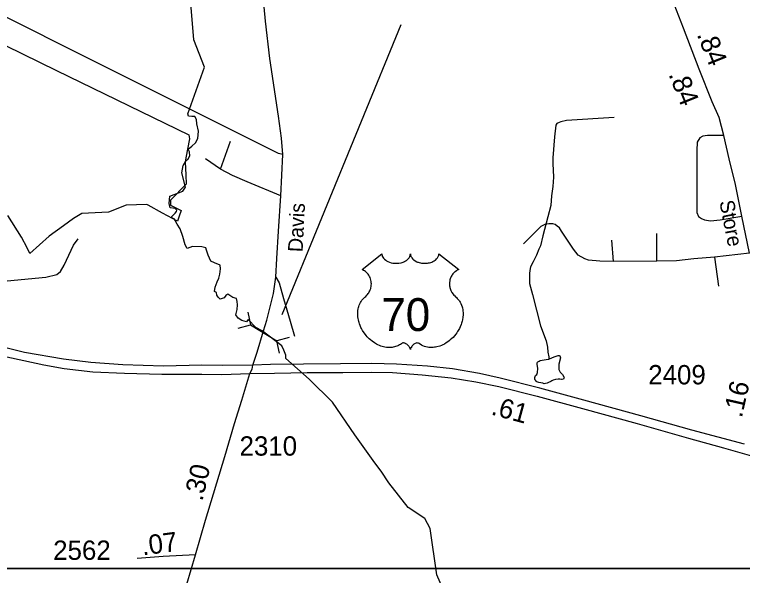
# Model space of a CAD drawing. Extents: x 2082433 to 2279600, y 546599 to 755198.
# Drawn here: x 2223163 to 2227865, y 630182 to 633810 of the extents above; entities that cross this region are included whole.
import ezdxf

# ---------------------------------------------------------------- set-up
doc = ezdxf.new("R2010")
doc.units = 0
for name, color, linetype in [('Exist Boundary Political City Limit New', 7, 'Continuous'), ('Exist Hydrographic Creek Single Shore', 7, 'Continuous'), ('Exist Hydrographic Misc Water Feature', 7, 'Continuous'), ('Exist Road Non-System Type 51', 7, 'Continuous'), ('Exist Road Primary US Divided Attributed', 7, 'Continuous'), ('Exist Road Primary US Mileage Hundredths English Label', 7, 'Continuous'), ('Exist Road Primary US Shield CELL', 7, 'Continuous'), ('Exist Road Primary US Shield Number Label', 7, 'Continuous'), ('Exist Road Secondary Mileage Hundredths English Label', 7, 'Continuous'), ('Exist Road Secondary Structure Pipe CELL', 7, 'Continuous'), ('Exist Road Secondary Structure Pipe Number Label', 7, 'Continuous'), ('Exist Road Secondary Type 51 Attributed', 7, 'Continuous'), ('Exist Road Secondary Type 51 Label', 7, 'Continuous'), ('Exist Road Secondary Type 51 Number Label', 7, 'Continuous'), ('Map Preparation Boundary City Limit Buffer Line', 7, 'Continuous'), ('Map Preparation Inset Cut Line', 7, 'Continuous')]:
    doc.layers.add(name, color=color, linetype=linetype)

msp = doc.modelspace()

# ---------------------------------------------------------------- linework, layer by layer
at = {"layer": 'Exist Boundary Political City Limit New'}
msp.add_lwpolyline([(2222772.8, 633771.4), (2223434, 633448.4), (2224289.2, 633031.2), (2224292.8, 633005.9), (2224270.2, 632882.8), (2224264.2, 632854.4), (2224268.8, 632773.2), (2224272, 632712.2), (2224171.2, 632609.4), (2224170.8, 632576.7), (2224239.5, 632541.8), (2224226.5, 632505.1), (2224215, 632474.6), (2224119.2, 632525.9), (2224025.8, 632576.7), (2224017.8, 632582.1), (2223884.5, 632576.8), (2223768.8, 632531), (2223597.2, 632523.5), (2223543.8, 632489.8), (2223479, 632444.4), (2223386, 632375.6), (2223262.5, 632263.8), (2223243.8, 632300.4), (2223207.2, 632369.1), (2223119.8, 632510.2)], dxfattribs=at)
at = {"layer": 'Exist Hydrographic Creek Single Shore'}
msp.add_lwpolyline([(2225941.9, 630066.9), (2225891.1, 630186), (2225847, 630485.3), (2225812.9, 630551.6), (2225704.6, 630621.8), (2225580.8, 630780.5), (2225530.8, 630856.5), (2225489.5, 630910.9), (2225361.4, 631091.2), (2225215.8, 631302), (2225066.7, 631451.9), (2224915.5, 631585.9), (2224915.5, 631607.6), (2224902.2, 631639.7), (2224890.4, 631666.3), (2224763.3, 631764), (2224721.4, 631785.7), (2224672, 631838.3), (2224662, 631822.7), (2224631.3, 631830.4), (2224606.8, 631845.8), (2224592.9, 631868.8), (2224600.5, 631902.3), (2224604, 631931.7), (2224600.5, 631953.3), (2224596.3, 631973.6), (2224574, 631979.8), (2224541.2, 632000.8), (2224527.9, 631993.1), (2224516, 631977.7), (2224490.9, 631970.1), (2224477.6, 631981.9), (2224469.9, 631995.2), (2224466.4, 632012.7), (2224454.6, 632019.7), (2224458.8, 632046.9), (2224471.3, 632081.1), (2224482.9, 632104.9), (2224488.4, 632131.4), (2224493.3, 632165.6), (2224491.9, 632188.7), (2224454.9, 632204), (2224430.5, 632215.9), (2224413.7, 632254.3), (2224403.2, 632286.4), (2224398.4, 632301.8), (2224373.2, 632308.1), (2224312.8, 632308.8), (2224278.6, 632296.9), (2224264.6, 632320), (2224249.2, 632375.1), (2224232.5, 632423.3), (2224212.9, 632454.1), (2224194.4, 632487.6), (2224181.1, 632493.2), (2224179.1, 632504.3), (2224200, 632525.3), (2224209.8, 632536.5), (2224211.2, 632544.2), (2224200, 632554.6), (2224167.9, 632560.2), (2224162.3, 632586.8), (2224165.1, 632634.9), (2224249.6, 632667.8), (2224267.1, 632692.9), (2224243, 632785.1), (2224252.4, 632832.6), (2224269.8, 632864), (2224284.5, 632875.9), (2224294.3, 632896.8), (2224292.2, 632921.3), (2224284.5, 632940.1), (2224307.6, 632957.6), (2224332.7, 632979.3), (2224346, 633007.9), (2224350.2, 633056.1), (2224340.4, 633102.2), (2224338.3, 633130.8), (2224328.5, 633149.7), (2224307.6, 633149.7), (2224286.6, 633152.5), (2224283.1, 633167.1), (2224389.8, 633470.2), (2224322, 633645.4), (2224293.9, 633987.1)], dxfattribs=at)
at = {"layer": 'Exist Hydrographic Misc Water Feature'}
for points in [[(2227036.6, 633144), (2226729.1, 633123.6), (2226690.9, 633115.1), (2226681.1, 633111.3), (2226667.1, 633104.9), (2226659.1, 633095.2), (2226652, 633018.8), (2226640.9, 632883), (2226641.3, 632846.8), (2226644.2, 632759.2), (2226640.5, 632696.9), (2226631, 632637.1), (2226627.4, 632574.8), (2226608.3, 632501), (2226575.3, 632378.6), (2226559.9, 632314.4), (2226549.8, 632292.5), (2226534.1, 632254.3), (2226512.3, 632210.1), (2226496.7, 632178), (2226491, 632154.1), (2226489.4, 632136.1), (2226489.8, 632069.9), (2226508.4, 632000.2), (2226559.9, 631796.9), (2226596.8, 631698.9), (2226605, 631659.1), (2226607.3, 631627.2), (2226613.6, 631595.4), (2226613.6, 631581.2)], [(2226542.7, 631432.9), (2226536.5, 631434.7), (2226532.6, 631438.9), (2226528.9, 631444.7), (2226524.4, 631448.7), (2226524.6, 631456.8), (2226524.6, 631462.8), (2226526.5, 631468.6), (2226528.3, 631474.8), (2226536.5, 631482.9), (2226538.4, 631488.8), (2226540.2, 631495), (2226542.5, 631520.6), (2226539.8, 631548.9), (2226540, 631554.6), (2226541.4, 631560.9), (2226543.7, 631564.6), (2226547.6, 631566.8), (2226551.7, 631568.7), (2226557.4, 631573), (2226597.6, 631579.1), (2226613.6, 631581.2)], [(2226613.6, 631581.2), (2226619.6, 631583.5), (2226649.7, 631595.6), (2226667.3, 631601.9), (2226675.3, 631603.9), (2226681.7, 631603.8), (2226685.6, 631602), (2226687.6, 631596), (2226689.5, 631590), (2226679.4, 631549.8), (2226678.2, 631513.9), (2226688.3, 631497.8), (2226702.6, 631482.2), (2226710.6, 631466), (2226712.5, 631462), (2226710.6, 631458.3), (2226708.6, 631452.1), (2226700.8, 631450), (2226696.9, 631450.2), (2226684.8, 631452), (2226674.7, 631451.9), (2226658.5, 631449.9), (2226642.5, 631445.8), (2226634.7, 631441.7), (2226626.7, 631437.7), (2226613, 631429.2), (2226603.2, 631425.4), (2226592.9, 631423.3), (2226584.9, 631421.3), (2226575.1, 631425.2), (2226549, 631430.7), (2226542.7, 631432.9)]]:
    msp.add_lwpolyline(points, dxfattribs=at)
at = {"layer": 'Exist Road Non-System Type 51'}
for p, q in [((2224494, 632809.5), (2224556.9, 632990.4)), ((2224494, 632809.5), (2224395.3, 632877.2)), ((2227312.2, 632215.8), (2227312.2, 632393.9)), ((2227032.7, 632213.2), (2227022.3, 632349.7)), ((2227910.3, 632265.8), (2227685.4, 632239.8)), ((2227685.4, 632239.8), (2227711.4, 632053.9)), ((2227312.2, 632215.8), (2227032.7, 632213.2))]:
    msp.add_line(p, q, dxfattribs=at)
for points in [[(2224894.9, 632905.2), (2224867, 632911.5), (2221839.2, 634428.9), (2220229.7, 635240.2)], [(2227745.2, 633028.4), (2227638.6, 633027.7), (2227608.7, 633023.8), (2227589.2, 633013.4), (2227573.5, 632983.5), (2227570.9, 632930.2), (2227570.9, 632588.3), (2227570.9, 632530.4), (2227581.4, 632503.1), (2227600.9, 632491.4), (2227620.4, 632482.3), (2227658.1, 632475.8), (2227720.5, 632482.3), (2227860.9, 632505.7)], [(2224882.7, 632637.7), (2224665.5, 632727.1), (2224569.8, 632769.7), (2224494, 632809.5)], [(2227032.7, 632213.2), (2226944.3, 632215.1), (2226871.5, 632221.6), (2226846.8, 632230.7), (2226803.9, 632254.1), (2226772.7, 632291.8), (2226696, 632408.9), (2226684.3, 632429.7), (2226668.7, 632441.4), (2226654.4, 632451.8), (2226640.1, 632455.7), (2226614.1, 632455.7), (2226588, 632451.8), (2226562, 632438.8), (2226450.2, 632327.6)], [(2222519.8, 631835.7), (2222541.9, 631999.5), (2222574.4, 632072.3), (2222625.1, 632141.2), (2222669.3, 632171.1), (2222709.6, 632190.6), (2222742.1, 632197.1), (2222811, 632190.6), (2222835.7, 632182.8), (2222855.2, 632169.8), (2222866.9, 632150.3), (2222882.5, 632110), (2222902, 632091.8), (2222921.5, 632081.4), (2222973.6, 632081.4), (2223114, 632087.9), (2223364.9, 632110.7), (2223435.1, 632128.9), (2223459.8, 632148.4), (2223483.2, 632188.7), (2223544.3, 632318.7), (2223572.9, 632358.4)], [(2227685.4, 632239.8), (2227551.4, 632229.4), (2227439.6, 632217.7), (2227312.2, 632215.8)], [(2224850.2, 632111.8), (2224871.2, 632075.5), (2224899.8, 631974.3), (2224942.4, 631827.6), (2224971, 631729.8)]]:
    msp.add_lwpolyline(points, dxfattribs=at)
at = {"layer": 'Exist Road Primary US Divided Attributed'}
for points in [[(2224701.8, 631541.7), (2224507.5, 631539.7), (2224372, 631542.5), (2224124.9, 631536.9), (2223861.3, 631544.2), (2223656.2, 631559.5), (2223478.2, 631580.7), (2223226, 631624.3), (2222851.3, 631717.7), (2222519.8, 631835.7), (2222309.3, 631910.6), (2222022.7, 632043.8), (2219911.2, 633162.4)], [(2219911.2, 633091.9), (2221505.7, 632249.8), (2221960.1, 632021.5), (2222154.5, 631920.9), (2222279, 631865.8), (2222537.3, 631765.1), (2222853.9, 631660.8), (2223061.1, 631607.3), (2223352.1, 631544.3), (2223484, 631521.4), (2223667.5, 631500.2), (2223873.7, 631490.3), (2224115.1, 631483.2), (2224371.6, 631483.5), (2224502.3, 631482.6), (2224682.9, 631487.4)], [(2227877.8, 631031.4), (2227538.6, 631121.6), (2227208.3, 631214.8), (2226841.2, 631315.1), (2226556, 631392.8), (2226300.5, 631459.2), (2226166.4, 631487.5), (2225992.7, 631518.5), (2225830.4, 631535.5), (2225629.9, 631549.6), (2225471.5, 631553.7), (2225268.5, 631551), (2225028.4, 631548), (2224816.7, 631546.8), (2224701.8, 631541.7)], [(2224682.9, 631487.4), (2224842.1, 631490.3), (2225052.5, 631494.5), (2225284, 631495.9), (2225471.8, 631497.3), (2225604.5, 631494.5), (2225795.1, 631480.4), (2225984.3, 631460.6), (2226142.4, 631433.8), (2226290.6, 631404.1), (2226539.7, 631342.2), (2226832.8, 631261.4), (2227185.7, 631165.4), (2227516.1, 631069.3), (2227741.9, 631008.6), (2228255, 630860.3)]]:
    msp.add_lwpolyline(points, dxfattribs=at)
at = {"layer": 'Exist Road Primary US Shield CELL'}
msp.add_lwpolyline([(2225536.1, 632262.5), (2225536.4, 632257.2), (2225537.7, 632250.9), (2225538.7, 632247.6), (2225541.7, 632241.4), (2225546.5, 632234), (2225553.3, 632226.8), (2225561, 632220.5), (2225566.2, 632217.1), (2225574.9, 632212.4), (2225584.9, 632208.2), (2225596, 632205.1), (2225607.3, 632202.8), (2225619.7, 632201.4), (2225631.9, 632201.2), (2225645.1, 632202.2), (2225659.7, 632205), (2225666.5, 632206.7), (2225674, 632209.3), (2225681, 632212.2), (2225688.6, 632216.3), (2225694.8, 632220.2), (2225699.6, 632223.7), (2225706.5, 632230.3), (2225711.9, 632237), (2225714.2, 632240.8), (2225716.1, 632244.5), (2225718.8, 632252.2), (2225719.6, 632255.7), (2225720.1, 632262.8), (2225720.6, 632256.8), (2225721.2, 632253.1), (2225722.2, 632249.4), (2225723.7, 632245.6), (2225726.4, 632240.1), (2225729.5, 632235.5), (2225735.2, 632228.8), (2225738.8, 632225.4), (2225742, 632222.8), (2225750.8, 632216.8), (2225761, 632211.6), (2225766, 632209.4), (2225771.2, 632207.6), (2225777.7, 632205.6), (2225784.4, 632204), (2225791.1, 632202.8), (2225798, 632201.9), (2225805, 632201.3), (2225810.7, 632201.2), (2225817.6, 632201.3), (2225824.1, 632201.6), (2225830.7, 632202.4), (2225838, 632203.6), (2225843.8, 632204.9), (2225851.6, 632206.9), (2225858.6, 632209.5), (2225864.7, 632212.1), (2225872.7, 632216.3), (2225879.2, 632220.3), (2225883.9, 632224.1), (2225889.5, 632229.3), (2225894.8, 632235.4), (2225897.9, 632239.9), (2225900.1, 632244.6), (2225902.2, 632249.4), (2225903.4, 632254.6), (2225904, 632259.1), (2225904.2, 632262.9), (2226032.8, 632160.5), (2226029.7, 632159.3), (2226022.7, 632155.9), (2226017.2, 632152.6), (2226008.3, 632146.4), (2226004.5, 632143), (2226000.8, 632139.4), (2225997.3, 632135.6), (2225994.2, 632132), (2225990.5, 632126.9), (2225987.1, 632121.7), (2225983.9, 632116), (2225981.5, 632111.1), (2225977.5, 632100.7), (2225975.6, 632094.2), (2225974.4, 632088.6), (2225972.9, 632077.2), (2225972.5, 632071.7), (2225972.5, 632066.3), (2225972.8, 632060.6), (2225973.3, 632055.1), (2225974.3, 632049.4), (2225975.2, 632044.4), (2225976.8, 632038.3), (2225979.1, 632031.1), (2225981.9, 632024.2), (2225987.8, 632013), (2225995.4, 632001.6), (2226000.7, 631995.2), (2226006.1, 631989.8), (2226014, 631983.1), (2226018.3, 631979.3), (2226023.2, 631974.4), (2226031.3, 631965), (2226034.5, 631960.6), (2226037.8, 631955.7), (2226040.9, 631950.6), (2226043.9, 631945.1), (2226046.4, 631940.3), (2226050.9, 631929.3), (2226054.2, 631918.6), (2226055.7, 631913), (2226058.1, 631900.3), (2226059, 631894.1), (2226060, 631881.8), (2226060, 631866.9), (2226058.9, 631852.8), (2226056.2, 631836.3), (2226054, 631826.4), (2226050.6, 631814.9), (2226047.4, 631805), (2226041.5, 631790.3), (2226036.3, 631779.7), (2226029.5, 631767.2), (2226024.9, 631759.7), (2226019.5, 631751.6), (2226012.7, 631742.4), (2226004.8, 631732.5), (2225995.4, 631722.1), (2225987.7, 631714.4), (2225977.7, 631705.4), (2225971.6, 631700.4), (2225962.9, 631693.9), (2225951.1, 631686), (2225939.4, 631679.2), (2225929.4, 631674.1), (2225920.6, 631670.3), (2225909.2, 631666), (2225890.2, 631660.8), (2225883.3, 631659.3), (2225875.1, 631658.1), (2225867.5, 631657.3), (2225860, 631656.9), (2225850, 631656.9), (2225840, 631657.6), (2225830.6, 631659), (2225820.8, 631661.1), (2225810.6, 631664.1), (2225801.3, 631667.7), (2225791.9, 631672.4), (2225775.9, 631682.4), (2225771.4, 631684.8), (2225768.8, 631685.5), (2225762.6, 631685.8), (2225756.8, 631684.6), (2225750.9, 631682.3), (2225747.4, 631680.4), (2225742.6, 631677.2), (2225739, 631674.4), (2225734.6, 631670.2), (2225731.5, 631666.7), (2225729.2, 631663.9), (2225724.7, 631656.9), (2225723.1, 631653.5), (2225721.5, 631649.2), (2225720, 631642.8), (2225718, 631650.9), (2225715.6, 631656.2), (2225712.9, 631660.8), (2225710, 631664.8), (2225705.5, 631669.9), (2225701.5, 631673.8), (2225696.7, 631677.8), (2225691.5, 631680.9), (2225687.4, 631683), (2225683.6, 631684.5), (2225678.9, 631685.6), (2225675.1, 631685.9), (2225672, 631685.8), (2225667.7, 631684.9), (2225661.9, 631680.7), (2225656.4, 631676.9), (2225650.4, 631673.1), (2225643.3, 631669.3), (2225638, 631666.9), (2225631.8, 631664.5), (2225624.5, 631662), (2225616.6, 631660), (2225608.5, 631658.4), (2225601.3, 631657.3), (2225593.7, 631656.6), (2225586.8, 631656.3), (2225579.5, 631656.4), (2225572.8, 631657), (2225565, 631657.6), (2225555.2, 631659.1), (2225547.2, 631660.9), (2225538.7, 631663.2), (2225530, 631665.9), (2225520.6, 631669.5), (2225508.9, 631674.6), (2225500.8, 631678.8), (2225488, 631686.1), (2225472.9, 631696.5), (2225461.6, 631705.7), (2225453.2, 631713.3), (2225441, 631725.7), (2225433.8, 631733.9), (2225422.6, 631748.4), (2225415.4, 631759), (2225410.7, 631766.8), (2225403.8, 631779.2), (2225400.1, 631787), (2225395.2, 631798.4), (2225391.4, 631808.9), (2225388.2, 631818.7), (2225386.5, 631825), (2225384.1, 631836.1), (2225382.6, 631843.9), (2225381.1, 631854.6), (2225380.3, 631865.9), (2225380.2, 631876.3), (2225380.5, 631885), (2225381.4, 631895.1), (2225383.2, 631905.8), (2225385.2, 631915), (2225387.1, 631921.6), (2225389.8, 631929.7), (2225393.4, 631938.6), (2225397.7, 631947.1), (2225401.7, 631954.1), (2225406.8, 631961.7), (2225411.8, 631968.2), (2225418.4, 631975.3), (2225425.2, 631981.9), (2225431.5, 631987), (2225438.9, 631994.3), (2225442.8, 631998.7), (2225447.5, 632004.8), (2225451.2, 632010.5), (2225454.2, 632015.6), (2225458.1, 632023.1), (2225460.4, 632028.8), (2225463.4, 632037.4), (2225464.9, 632043.5), (2225466.4, 632051.3), (2225467.4, 632058.7), (2225467.8, 632067.9), (2225467.5, 632075.5), (2225466.5, 632084.4), (2225464.9, 632092.9), (2225462.9, 632100.3), (2225459.7, 632108.8), (2225456.7, 632115.1), (2225451.8, 632123.5), (2225446.3, 632131.3), (2225440.7, 632137.7), (2225435, 632143.4), (2225429.5, 632147.7), (2225424.3, 632151.4), (2225417.8, 632155.4), (2225411.5, 632158.5), (2225407.5, 632160.1)], close=True, dxfattribs=at)
at = {"layer": 'Exist Road Secondary Structure Pipe CELL'}
for p, q in [((2224670.5, 631885.5), (2224687.8, 631804)), ((2224607.3, 631782.4), (2224687.8, 631804)), ((2224687.8, 631804), (2224856.9, 631700.4)), ((2224937.4, 631722.1), (2224856.9, 631700.4)), ((2224874.2, 631619), (2224856.9, 631700.4))]:
    msp.add_line(p, q, dxfattribs=at)
at = {"layer": 'Exist Road Secondary Structure Pipe Number Label'}
msp.add_line((2224891.5, 631869.2), (2225659.9, 633746), dxfattribs=at)
at = {"layer": 'Exist Road Secondary Type 51 Attributed'}
for points in [[(2224701.8, 631541.7), (2224730.4, 631626.5), (2224770.9, 631764), (2224791.9, 631833.9), (2224835.6, 632005.7), (2224850.2, 632111.8), (2224857.2, 632232.7), (2224868.4, 632408), (2224882.7, 632637.7), (2224894.9, 632905.2), (2224887.2, 633010.7), (2224867, 633152.5), (2224811.8, 633526.1), (2224783.2, 633766.4), (2224762.9, 633999.6), (2224753.8, 634176.3), (2224744.1, 634332.8), (2224750.3, 634802.8), (2224759.4, 635205.1), (2224771.3, 635541), (2224799.6, 636128.2)], [(2227910.3, 632265.8), (2227860.9, 632505.7), (2227820.6, 632711.1), (2227780.3, 632877.6), (2227745.2, 633028.4), (2227715.3, 633144.1), (2227669.8, 633246.1), (2227585.3, 633456.1), (2227483.8, 633722), (2227409.7, 633917.7), (2227361.6, 634019.1), (2227309.6, 634149.7), (2227268, 634216), (2227201.7, 634334.4), (2227118, 634485.6), (2227085.5, 634580.5), (2227063.4, 634672.2), (2227049.1, 634785.3), (2227045.2, 634880.8), (2227055.6, 634980.9), (2227063.4, 635055), (2227077.7, 635120.7), (2227150.5, 635391.8)], [(2224682.9, 631487.4), (2224697.8, 631516.5), (2224701.8, 631541.7)], [(2224332, 630315.6), (2224397, 630540.4), (2224522.3, 630951.1), (2224584.5, 631164.1), (2224631.3, 631316.4), (2224682.9, 631487.4)], [(2224332, 630315.6), (2224122.3, 630305.5), (2223954.6, 630291.2)], [(2224275.4, 630127), (2224332, 630315.6)]]:
    msp.add_lwpolyline(points, dxfattribs=at)
at = {"layer": 'Map Preparation Boundary City Limit Buffer Line'}
msp.add_lwpolyline([(2222772.8, 633771.4), (2223434, 633448.4), (2224289.2, 633031.2), (2224292.8, 633005.9), (2224270.2, 632882.8), (2224264.2, 632854.4), (2224268.8, 632773.2), (2224272, 632712.2), (2224171.2, 632609.4), (2224170.8, 632576.7), (2224239.5, 632541.8), (2224226.5, 632505.1), (2224215, 632474.6), (2224119.2, 632525.9), (2224025.8, 632576.7), (2224017.8, 632582.1), (2223884.5, 632576.8), (2223768.8, 632531), (2223597.2, 632523.5), (2223543.8, 632489.8), (2223479, 632444.4), (2223386, 632375.6), (2223262.5, 632263.8), (2223243.8, 632300.4), (2223207.2, 632369.1), (2223119.8, 632510.2)], dxfattribs=at)
at = {"layer": 'Map Preparation Inset Cut Line'}
for points in [[(2179108.5, 674476.7), (2254791.7, 674476.7), (2254791.7, 645771.4), (2239582.9, 645768.1), (2239582.9, 630228.2), (2179108.5, 630228.2)], [(2201171.6, 601522.9), (2201171.6, 630228.2), (2239582.9, 630228.2), (2239582.9, 645768.1), (2269582.7, 645768.1), (2253496.2, 601522.9)]]:
    msp.add_lwpolyline(points, close=True, dxfattribs=at)

# ---------------------------------------------------------------- texts
at = {"layer": 'Exist Road Primary US Mileage Hundredths English Label'}
msp.add_text('.61', height=125, rotation=344.7176, dxfattribs=at).set_placement((2226235.8, 631224.6))
at = {"layer": 'Exist Road Primary US Shield Number Label'}
msp.add_text('70', height=212.5, dxfattribs=at).set_placement((2225531.9, 631763.2))
at = {"layer": 'Exist Road Secondary Mileage Hundredths English Label'}
for s, rotation, p in [('.84', 291.7899, (2227568.5, 633681.6)), ('.84', 291.7899, (2227386, 633423.5)), ('.16', 77.2421, (2227860.8, 631197.2)), ('.30', 77.0211, (2224376.3, 630658.7)), ('.07', 7.3502, (2223990.7, 630311.9))]:
    msp.add_text(s, height=125, rotation=rotation, dxfattribs=at).set_placement(p)
at = {"layer": 'Exist Road Secondary Type 51 Label'}
for s, rotation, p in [('Davis', 87.1583, (2225023.6, 632271.6)), ('Store', 281.1488, (2227715.6, 632600.1))]:
    msp.add_text(s, height=95, rotation=rotation, dxfattribs=at).set_placement(p)
at = {"layer": 'Exist Road Secondary Type 51 Number Label'}
for s, p in [('2409', (2227256.5, 631418.1)), ('2310', (2224616.3, 630957.3)), ('2562', (2223412.3, 630283.3))]:
    msp.add_text(s, height=125, dxfattribs=at).set_placement(p)

doc.saveas('drawing.dxf')
